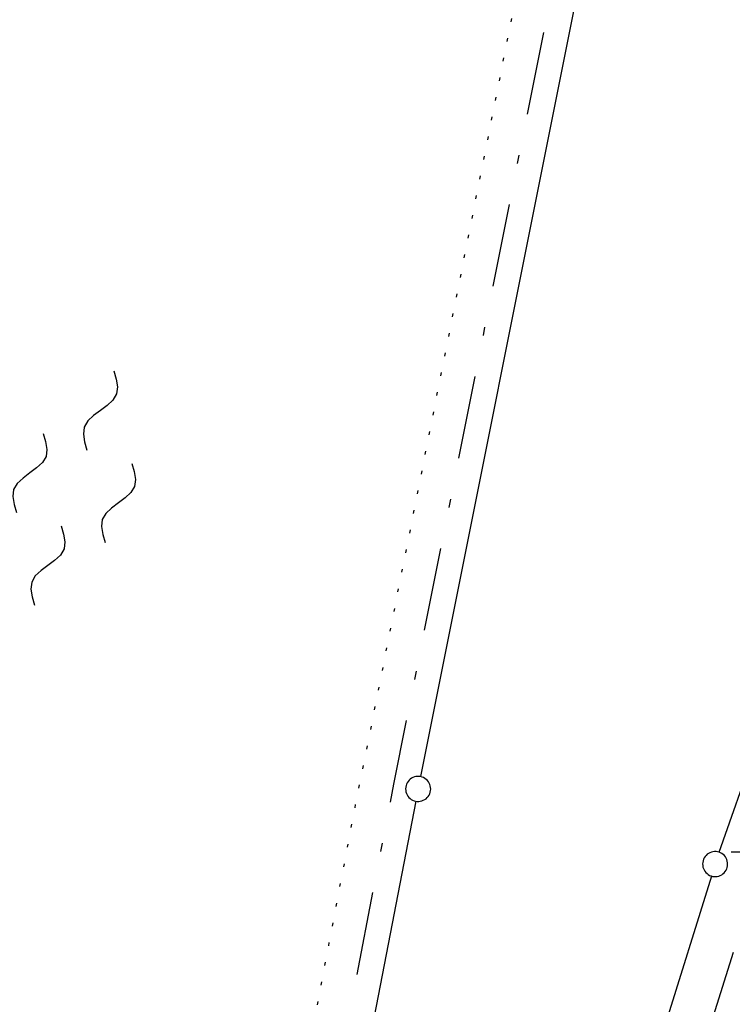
# Model space of a CAD drawing. Extents: x 510526 to 513920, y 467229 to 478797.
# Tile 343 of 467: x 512152 to 512195, y 475691 to 475750. Entities that reach past the tile are written whole.
import ezdxf

# ---------------------------------------------------------------- set-up
doc = ezdxf.new("R2010")
doc.units = 0
doc.header["$LTSCALE"] = 10
doc.header["$MEASUREMENT"] = 0
for name, pattern in [('LT00', [0]), ('LT08', [0.42, 0.2, -0.1, 0.02, -0.1]), ('PUNKTX2_STR', [0.6, 0.1, -0.5])]:
    doc.linetypes.add(name, pattern=pattern)
doc.layers.get('0').update_dxf_attribs({"linetype": 'LT00'})
for name, color, linetype in [('--WASSER_GRENZE', 180, 'PUNKTX2_STR'), ('--WASSER_NUTZUNG', 180, 'Continuous'), ('DFK_GZPKT', 250, 'LT00'), ('DFK_KATASTER', 250, 'LT00'), ('GEMEINDEGRENZE', 3, 'LT08'), ('STROM_UNTER', 80, 'LT08'), ('V89_RASTER', 250, 'LT00')]:
    doc.layers.add(name, color=color, linetype=linetype)

# ---------------------------------------------------------------- blocks, each defined once
blk = doc.blocks.new('SYMB7010')
at = {"color": 0, "linetype": 'ByBlock'}
for points in [[(-0.031408, 0.499213), (-0.093728, 0.49134), (-0.15457, 0.475719), (-0.212975, 0.452595), (-0.268021, 0.422333), (-0.31884, 0.385411), (-0.36463, 0.342411), (-0.40467, 0.29401), (-0.438329, 0.240973), (-0.465074, 0.184136), (-0.484486, 0.124395), (-0.496256, 0.062692), (-0.5002, 0)], [(0.5002, 0), (0.496256, 0.062692), (0.484485, 0.124395), (0.465074, 0.184136), (0.438329, 0.240973), (0.40467, 0.29401), (0.36463, 0.342411), (0.31884, 0.385411), (0.268021, 0.422333), (0.212975, 0.452595), (0.15457, 0.475719), (0.093728, 0.49134), (0.031408, 0.499213), (-0.031408, 0.499213)], [(-0.5002, 0), (-0.496256, -0.062692), (-0.484486, -0.124395), (-0.465075, -0.184136), (-0.438329, -0.240973), (-0.404671, -0.29401), (-0.36463, -0.342411), (-0.31884, -0.385411), (-0.268021, -0.422333), (-0.212975, -0.452595), (-0.154571, -0.475719), (-0.093728, -0.49134), (-0.031408, -0.499213), (0.031408, -0.499213)], [(0.031408, -0.499213), (0.093728, -0.491341), (0.15457, -0.475719), (0.212975, -0.452595), (0.268021, -0.422333), (0.31884, -0.385411), (0.36463, -0.342411), (0.404671, -0.294011), (0.438329, -0.240974), (0.465075, -0.184136), (0.484486, -0.124395), (0.496256, -0.062692), (0.500201, 0)]]:
    blk.add_lwpolyline(points, dxfattribs=at)
blk = doc.blocks.new('SYMB7250')
at = {"color": 0, "linetype": 'ByBlock'}
for points in [[(-0.25, 0.28), (-0.208333, 0.308889), (-0.166667, 0.331111), (-0.125, 0.34), (-0.083333, 0.331111), (-0.041667, 0.308889), (0, 0.28)], [(0, 0.28), (0.041667, 0.251111), (0.083333, 0.228889), (0.125, 0.22), (0.166667, 0.228889), (0.208333, 0.251111), (0.25, 0.28)], [(-0.74, 0), (-0.698333, 0.028889), (-0.656667, 0.051111), (-0.615, 0.06), (-0.573333, 0.051111), (-0.531667, 0.028889), (-0.49, 0)], [(0.24, 0), (0.281667, 0.028889), (0.323333, 0.051111), (0.365, 0.06), (0.406667, 0.051111), (0.448333, 0.028889), (0.49, 0)], [(-0.49, 0), (-0.448333, -0.028889), (-0.406667, -0.051111), (-0.365, -0.06), (-0.323333, -0.051111), (-0.281667, -0.028889), (-0.24, 0)], [(0.49, 0), (0.531667, -0.028889), (0.573333, -0.051111), (0.615, -0.06), (0.656667, -0.051111), (0.698333, -0.028889), (0.74, 0)], [(-0.25, -0.28), (-0.208333, -0.251111), (-0.166667, -0.228889), (-0.125, -0.22), (-0.083333, -0.228889), (-0.041667, -0.251111), (0, -0.28)], [(0, -0.28), (0.041667, -0.308889), (0.083333, -0.331111), (0.125, -0.34), (0.166667, -0.331111), (0.208333, -0.308889), (0.25, -0.28)]]:
    blk.add_lwpolyline(points, dxfattribs=at)

msp = doc.modelspace()

# ---------------------------------------------------------------- linework, layer by layer
at = {"layer": '--WASSER_GRENZE', "ltscale": 0.2}
for p in [(512191.66, 475799.33), (512151.31, 475591.84)]:
    msp.add_line(p, (512172.84, 475704.45), dxfattribs=at)
at = {"layer": 'DFK_KATASTER'}
for p, q in [((512194.297, 475699.978), (512233.113, 475811.352)), ((512195.043, 475797.914), (512176.417, 475704.505)), ((512176.128, 475703.033), (512154.692, 475591.947)), ((512193.828, 475698.554), (512160.263, 475590.436))]:
    msp.add_line(p, q, dxfattribs=at)
at = {"layer": 'GEMEINDEGRENZE', "ltscale": 2.5, "flags": 128}
msp.add_lwpolyline([(512449.042, 475402.043), (512420.177, 475407.565), (512394.807, 475414.054), (512349.273, 475430.894), (512332.552, 475438.84), (512267.813, 475490.734), (512251.305, 475522.191), (512242.372, 475555.297), (512229.966, 475584.983), (512227.01, 475610.403), (512238.863, 475661.136), (512275.546, 475791.694), (512297.962, 475860.403), (512299.316, 475864.34), (512322.104, 475898.593), (512340.391, 475931.958), (512366.594, 476019.311), (512318.086, 476028.592), (512312.283, 476031.122), (512305.694, 476033.81), (512287.822, 475996.961), (512243.161, 475928.693), (512232.748, 475919.285), (512200.581, 475820.897), (512193.735, 475799.022), (512174.798, 475704.059), (512153.081, 475591.513), (512137.53, 475520.718), (512131.519, 475505.406), (512079.506, 475365.736), (512045.164, 475285.065), (511996.853, 475193.51), (511968.58, 475139.946), (511923.925, 475031.144), (511909.15, 474966.235), (511901.23, 474898.737), (511940.213, 474729.591), (511948.11, 474671.168), (511959.932, 474649.278), (511949.368, 474579.355), (511923.586, 474424.01), (511922.286, 474397.281), (511902.072, 474265.529), (511883.418, 474171.19), (511840.834, 474046.671), (511811.057, 474002.189), (511789.857, 473974.022), (511738.643, 473910.572), (511734.929, 473905.975), (511711.896, 473880.455), (511676.775, 473841.536), (511661.057, 473825.368), (511656.149, 473820.18), (511647.785, 473811.308), (511604.862, 473771.83), (511589.09, 473758.195), (511554.149, 473690.454), (511530.615, 473670.042), (511510.607, 473640.164), (511417.146, 473647.451), (511399.927, 473617.635), (511399.303, 473598.994), (511391.568, 473572.158), (511385.527, 473532.588), (511382.424, 473506.568), (511379.564, 473490.687), (511376.762, 473467.525), (511377.202, 473446.756), (511375.159, 473429.799), (511374.8, 473404.865), (511375.414, 473387.274), (511377.463, 473378.267), (511379.748, 473364.153), (511381.834, 473342.87), (511384.505, 473307.855), (511383.005, 473292.206), (511378.941, 473272.503), (511363.924, 473241.627), (511343.536, 473221.822), (511333.863, 473218.847), (511320.582, 473208.545), (511312.839, 473198.803), (511304.613, 473186.129), (511295.338, 473174.248), (511276.665, 473143.257), (511247.062, 473107.829), (511220.154, 473075.522), (511209.956, 473060.179), (511192.691, 473040.287), (511159.706, 473009.473), (511137.791, 472985.618), (511138.234, 472997.658), (511133.946, 473001.3), (511127.754, 472996.4), (511117.541, 472978.813), (511095.455, 472960.681), (511068.721, 472945.374), (511062.623, 472935.673), (511054.274, 472932.268), (511004.989, 472918.683), (510993.385, 472905.545), (510985.6, 472889.865), (510969.156, 472866.894), (510956.817, 472847.223), (510952.628, 472840.298), (510942.144, 472834.756), (510925.191, 472825.028), (510922.969, 472827.249), (510875.459, 472874.79), (510825.127, 472925.202), (510821.3, 472929.056), (510869.782, 472985.538), (510927.923, 473053.118), (510935.973, 473062.469), (510982.9, 473117.01), (510983.353, 473117.614), (510990.272, 473126.704), (510995.255, 473137.196), (510997.977, 473148.976), (510999.628, 473159.454), (511014.288, 473252.434)], dxfattribs=at)
at = {"layer": 'STROM_UNTER', "ltscale": 2, "flags": 128}
msp.add_lwpolyline([(512425.566, 476631.367), (512437.568, 476627.069), (512462.36, 476621.639), (512488.397, 476620.056), (512514.963, 476619.685), (512531.492, 476614.934), (512555.83, 476596.384), (512560.199, 476594.104), (512561.726, 476591.706), (512561.726, 476589.65), (512557.8, 476581.036), (512551.496, 476566.634), (512527.76, 476517.356), (512511.673, 476485.042), (512454.05, 476363.137), (512441.892, 476337.518), (512422.539, 476294.305), (512409.881, 476265.147), (512403.866, 476251.367), (512398.739, 476239.701), (512387.194, 476212.416), (512377.329, 476188.659), (512363.534, 476155.453), (512355.322, 476135.553), (512344.463, 476108.791), (512339.243, 476095.976), (512321.539, 476050.791), (512313.701, 476028.7), (512300.89, 475996.826), (512277.431, 475933.712), (512263.448, 475896.168), (512257.639, 475879.287), (512247.911, 475851.33), (512241.343, 475831.491), (512239.156, 475825.047), (512227.449, 475790.801), (512213.665, 475750.663), (512199.436, 475707.54), (512188.929, 475674.396), (512180.505, 475646.828), (512162.536, 475589.792), (512151.757, 475558.716), (512137.695, 475518.747), (512131.717, 475500.22), (512119.513, 475452.408), (512108.254, 475409.728), (512106.832, 475395.449), (512107.814, 475394.606), (512150.786, 475384.784), (512144.819, 475356.69), (512142.979, 475347.859), (512139.296, 475325.782), (512132.852, 475293.334), (512126.777, 475265.838), (512120.332, 475235.666), (512113.671, 475209.544), (512106.122, 475164.837), (512104.349, 475154.734), (512105.116, 475150.589), (512104.349, 475148.67), (512102.888, 475146.596), (512101.043, 475141.64), (512098.199, 475130.815), (512095.203, 475118.644), (512090.741, 475098.487), (512085.707, 475073.498), (512081.403, 475052.23), (512080.326, 475046.855), (512078.638, 475037.95), (512074.323, 475010.387), (512069.407, 474980.908), (512067.561, 474975.994), (512066.334, 474971.081), (512066.947, 474967.167), (512068.485, 474962.406), (512066.642, 474951.045), (512063.569, 474933.695), (512052.451, 474857.206), (512052.451, 474849.644), (512058.506, 474848.348), (512061.34, 474851.675), (512064.368, 474849.887), (512063.634, 474848.374), (512063.051, 474848.726)], dxfattribs=at)
at = {"layer": 'V89_RASTER'}
msp.add_line((512195.001, 475700), (512205.001, 475700), dxfattribs=at)

# ---------------------------------------------------------------- block references
at = {"layer": '--WASSER_NUTZUNG', "xscale": 9.999999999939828, "yscale": 10.00000000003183, "zscale": 10, "rotation": 251.2882999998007}
msp.add_blockref('SYMB7250', (512155.675, 475721.789), dxfattribs=at)
at = {"layer": 'DFK_GZPKT', "xscale": 1.499999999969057, "yscale": 1.5, "zscale": 1.5, "rotation": 251.2881100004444}
for p in [(512176.27, 475703.77), (512194.05, 475699.27)]:
    msp.add_blockref('SYMB7010', p, dxfattribs=at)

doc.saveas('drawing.dxf')
